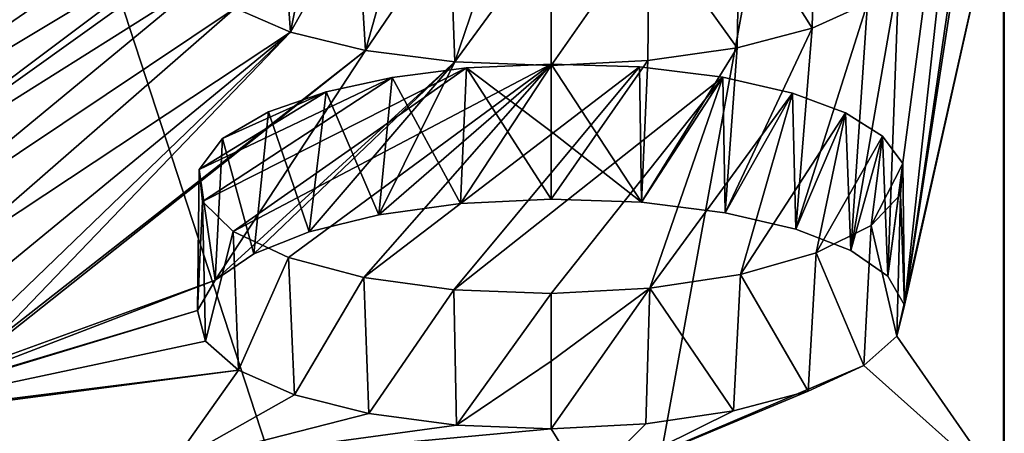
# Model space of a CAD drawing. Header units: millimetres. Extents: x -24 to 24, y 0 to 188.
# Tile 378 of 460: x -0.695 to 0, y 162.053 to 162.345. Entities that reach past the tile are written whole.
import ezdxf

# ---------------------------------------------------------------- set-up
doc = ezdxf.new("R2010")
doc.units = ezdxf.units.MM
doc.header["$LTSCALE"] = 58.620611
for name, color, linetype in [('169', 7, 'CONTINUOUS'), ('173', 7, 'CONTINUOUS'), ('447', 7, 'CONTINUOUS'), ('448', 7, 'CONTINUOUS'), ('454', 7, 'CONTINUOUS'), ('476', 7, 'CONTINUOUS'), ('477', 7, 'CONTINUOUS'), ('478', 7, 'CONTINUOUS'), ('479', 7, 'CONTINUOUS'), ('75', 7, 'CONTINUOUS'), ('76', 7, 'CONTINUOUS')]:
    doc.layers.add(name, color=color, linetype=linetype)

msp = doc.modelspace()

# ---------------------------------------------------------------- linework, layer by layer
at = {"layer": '169', "color": 7, "linetype": 'CONTINUOUS'}
for points in [[(0, 147.64197, 255.53095), (2.21484, 147.61118, 255.43329), (0, 178.70804, 246.0331), (0, 147.64197, 255.53095)], [(0, 178.70804, 246.0331), (2.21484, 147.61118, 255.43329), (2.23412, 178.67503, 245.93552), (0, 178.70804, 246.0331)]]:
    msp.add_3dface(points, dxfattribs=at)
at = {"layer": '173', "color": 7, "linetype": 'CONTINUOUS'}
for points in [[(0, 147.64197, 255.53095), (0, 178.70804, 246.0331), (-2.23417, 178.67503, 245.93551), (0, 147.64197, 255.53095)], [(-2.21484, 147.61118, 255.43329), (0, 147.64197, 255.53095), (-2.23417, 178.67503, 245.93551), (-2.21484, 147.61118, 255.43329)]]:
    msp.add_3dface(points, dxfattribs=at)
at = {"layer": '447', "color": 7, "linetype": 'CONTINUOUS'}
for points in [[(0.00045, 162.0127, 184.61749), (0.00045, 162.45793, 185.951), (0.07187, 162.38301, 185.71605), (0.00045, 162.0127, 184.61749)], [(0.00045, 161.90235, 184.30848), (0.00045, 162.0127, 184.61749), (0.07187, 162.38301, 185.71605), (0.00045, 161.90235, 184.30848)], [(0.00045, 161.90235, 184.30848), (0.07187, 162.38301, 185.71605), (0.07209, 162.13002, 184.95495), (0.00045, 161.90235, 184.30848)], [(0.08653, 161.90286, 184.31017), (0.00045, 161.90235, 184.30848), (0.07209, 162.13002, 184.95495), (0.08653, 161.90286, 184.31017)]]:
    msp.add_3dface(points, dxfattribs=at)
at = {"layer": '448', "color": 7, "linetype": 'CONTINUOUS'}
for points in [[(-0.07398, 162.37682, 185.69677), (0.00045, 162.78592, 187.04292), (-0.08173, 162.16419, 185.05495), (-0.07398, 162.37682, 185.69677)], [(-0.08173, 162.16419, 185.05495), (0.00045, 162.78592, 187.04292), (-0.0699, 162.1436, 184.99454), (-0.08173, 162.16419, 185.05495)], [(0.00045, 162.78592, 187.04292), (0.00045, 162.62565, 186.49584), (-0.0699, 162.1436, 184.99454), (0.00045, 162.78592, 187.04292)], [(0.00045, 162.62565, 186.49584), (0.00045, 162.60141, 186.41546), (-0.0699, 162.1436, 184.99454), (0.00045, 162.62565, 186.49584)], [(0.00045, 162.60141, 186.41546), (0.00045, 162.45793, 185.951), (-0.0699, 162.1436, 184.99454), (0.00045, 162.60141, 186.41546)], [(-0.89732, 162.20806, 185.21417), (-0.95955, 162.20926, 185.22204), (-0.39047, 162.55725, 186.27647), (-0.89732, 162.20806, 185.21417)], [(-0.39047, 162.55725, 186.27647), (-0.95955, 162.20926, 185.22204), (-0.73529, 162.35124, 185.63811), (-0.39047, 162.55725, 186.27647)], [(-0.89732, 162.20806, 185.21417), (-0.39047, 162.55725, 186.27647), (-0.55369, 162.41451, 185.82589), (-0.89732, 162.20806, 185.21417)], [(0.00045, 162.45793, 185.951), (0.00045, 162.0127, 184.61749), (-0.0754, 162.12183, 184.93108), (0.00045, 162.45793, 185.951)], [(-0.0699, 162.1436, 184.99454), (0.00045, 162.45793, 185.951), (-0.0754, 162.12183, 184.93108), (-0.0699, 162.1436, 184.99454)], [(-0.83758, 162.20162, 185.19114), (-0.89732, 162.20806, 185.21417), (-0.55369, 162.41451, 185.82589), (-0.83758, 162.20162, 185.19114)], [(-0.56864, 162.39412, 185.76277), (-0.83758, 162.20162, 185.19114), (-0.55369, 162.41451, 185.82589), (-0.56864, 162.39412, 185.76277)], [(-0.56501, 162.37314, 185.69733), (-0.83758, 162.20162, 185.19114), (-0.56864, 162.39412, 185.76277), (-0.56501, 162.37314, 185.69733)], [(-0.78628, 162.19042, 185.15482), (-0.83758, 162.20162, 185.19114), (-0.56501, 162.37314, 185.69733), (-0.78628, 162.19042, 185.15482)], [(-0.54279, 162.3534, 185.63531), (-0.78628, 162.19042, 185.15482), (-0.56501, 162.37314, 185.69733), (-0.54279, 162.3534, 185.63531)], [(-0.09609, 162.35672, 185.63469), (-0.07398, 162.37682, 185.69677), (-0.10802, 162.1822, 185.10816), (-0.09609, 162.35672, 185.63469)], [(-0.10802, 162.1822, 185.10816), (-0.07398, 162.37682, 185.69677), (-0.08173, 162.16419, 185.05495), (-0.10802, 162.1822, 185.10816)], [(-0.13518, 162.33909, 185.58076), (-0.09609, 162.35672, 185.63469), (-0.14673, 162.19728, 185.15311), (-0.13518, 162.33909, 185.58076)], [(-0.14673, 162.19728, 185.15311), (-0.09609, 162.35672, 185.63469), (-0.10802, 162.1822, 185.10816), (-0.14673, 162.19728, 185.15311)], [(-0.7469, 162.17548, 185.1084), (-0.78628, 162.19042, 185.15482), (-0.54279, 162.3534, 185.63531), (-0.7469, 162.17548, 185.1084)], [(-0.50369, 162.33638, 185.58135), (-0.7469, 162.17548, 185.1084), (-0.54279, 162.3534, 185.63531), (-0.50369, 162.33638, 185.58135)], [(-0.72106, 162.15775, 185.05479), (-0.7469, 162.17548, 185.1084), (-0.50369, 162.33638, 185.58135), (-0.72106, 162.15775, 185.05479)], [(-0.70988, 162.13788, 184.99595), (-0.72106, 162.15775, 185.05479), (-0.50369, 162.33638, 185.58135), (-0.70988, 162.13788, 184.99595)], [(-0.71518, 162.11647, 184.93381), (-0.70988, 162.13788, 184.99595), (-0.50369, 162.33638, 185.58135), (-0.71518, 162.11647, 184.93381)], [(-0.45065, 162.32338, 185.53955), (-0.71518, 162.11647, 184.93381), (-0.50369, 162.33638, 185.58135), (-0.45065, 162.32338, 185.53955)], [(-0.18825, 162.32529, 185.53907), (-0.13518, 162.33909, 185.58076), (-0.19663, 162.20892, 185.18828), (-0.18825, 162.32529, 185.53907)], [(-0.19663, 162.20892, 185.18828), (-0.13518, 162.33909, 185.58076), (-0.14673, 162.19728, 185.15311), (-0.19663, 162.20892, 185.18828)], [(-0.7383, 162.09536, 184.87376), (-0.71518, 162.11647, 184.93381), (-0.45065, 162.32338, 185.53955), (-0.7383, 162.09536, 184.87376)], [(-0.7383, 162.09536, 184.87376), (-0.45065, 162.32338, 185.53955), (-0.55688, 162.16127, 185.05743), (-0.7383, 162.09536, 184.87376)], [(-0.45065, 162.32338, 185.53955), (-0.38767, 162.31537, 185.51306), (-0.55688, 162.16127, 185.05743), (-0.45065, 162.32338, 185.53955)], [(-0.25131, 162.31635, 185.51279), (-0.18825, 162.32529, 185.53907), (-0.25566, 162.21628, 185.21113), (-0.25131, 162.31635, 185.51279)], [(-0.25566, 162.21628, 185.21113), (-0.18825, 162.32529, 185.53907), (-0.19663, 162.20892, 185.18828), (-0.25566, 162.21628, 185.21113)], [(-0.55688, 162.16127, 185.05743), (-0.38767, 162.31537, 185.51306), (-0.52943, 162.18001, 185.11154), (-0.55688, 162.16127, 185.05743)], [(-0.52943, 162.18001, 185.11154), (-0.38767, 162.31537, 185.51306), (-0.49033, 162.19544, 185.1557), (-0.52943, 162.18001, 185.11154)], [(-0.49033, 162.19544, 185.1557), (-0.38767, 162.31537, 185.51306), (-0.44131, 162.20738, 185.18944), (-0.49033, 162.19544, 185.1557)], [(-0.38767, 162.31537, 185.51306), (-0.31955, 162.31296, 185.5039), (-0.44131, 162.20738, 185.18944), (-0.38767, 162.31537, 185.51306)], [(-0.31955, 162.31296, 185.5039), (-0.25131, 162.31635, 185.51279), (-0.31955, 162.21851, 185.21913), (-0.31955, 162.31296, 185.5039)], [(-0.31955, 162.21851, 185.21913), (-0.25131, 162.31635, 185.51279), (-0.25566, 162.21628, 185.21113), (-0.31955, 162.21851, 185.21913)], [(-0.44131, 162.20738, 185.18944), (-0.31955, 162.31296, 185.5039), (-0.38356, 162.21535, 185.21138), (-0.44131, 162.20738, 185.18944)], [(-0.31955, 162.31296, 185.5039), (-0.31955, 162.21851, 185.21913), (-0.38356, 162.21535, 185.21138), (-0.31955, 162.31296, 185.5039)], [(-0.77771, 162.07663, 184.82183), (-0.7383, 162.09536, 184.87376), (-0.55688, 162.16127, 185.05743), (-0.77771, 162.07663, 184.82183)], [(-0.5692, 162.13998, 184.9955), (-0.77771, 162.07663, 184.82183), (-0.55688, 162.16127, 185.05743), (-0.5692, 162.13998, 184.9955)], [(-0.83047, 162.06171, 184.78194), (-0.77771, 162.07663, 184.82183), (-0.5692, 162.13998, 184.9955), (-0.83047, 162.06171, 184.78194)], [(-0.56362, 162.11824, 184.93188), (-0.83047, 162.06171, 184.78194), (-0.5692, 162.13998, 184.9955), (-0.56362, 162.11824, 184.93188)], [(-0.0754, 162.12183, 184.93108), (0.00045, 162.0127, 184.61749), (-0.09869, 162.10114, 184.87117), (-0.0754, 162.12183, 184.93108)], [(-0.54028, 162.09791, 184.87195), (-0.83047, 162.06171, 184.78194), (-0.56362, 162.11824, 184.93188), (-0.54028, 162.09791, 184.87195)], [(0.00045, 162.0127, 184.61749), (-0.29539, 162.01748, 184.63407), (-0.09869, 162.10114, 184.87117), (0.00045, 162.0127, 184.61749)], [(-0.09869, 162.10114, 184.87117), (-0.29539, 162.01748, 184.63407), (-0.13808, 162.0831, 184.81938), (-0.09869, 162.10114, 184.87117)], [(-0.87044, 162.05452, 184.76378), (-0.83047, 162.06171, 184.78194), (-0.54028, 162.09791, 184.87195), (-0.87044, 162.05452, 184.76378)], [(-0.58722, 162.03167, 184.68361), (-0.87044, 162.05452, 184.76378), (-0.54028, 162.09791, 184.87195), (-0.58722, 162.03167, 184.68361)], [(-0.50088, 162.08046, 184.82007), (-0.58722, 162.03167, 184.68361), (-0.54028, 162.09791, 184.87195), (-0.50088, 162.08046, 184.82007)], [(-0.4483, 162.06717, 184.78002), (-0.58722, 162.03167, 184.68361), (-0.50088, 162.08046, 184.82007), (-0.4483, 162.06717, 184.78002)], [(-0.13808, 162.0831, 184.81938), (-0.29539, 162.01748, 184.63407), (-0.19068, 162.06903, 184.7795), (-0.13808, 162.0831, 184.81938)], [(-0.38635, 162.05899, 184.75469), (-0.58722, 162.03167, 184.68361), (-0.4483, 162.06717, 184.78002), (-0.38635, 162.05899, 184.75469)], [(-0.19068, 162.06903, 184.7795), (-0.29539, 162.01748, 184.63407), (-0.25268, 162.05995, 184.7544), (-0.19068, 162.06903, 184.7795)], [(-0.31955, 162.05652, 184.74594), (-0.58722, 162.03167, 184.68361), (-0.38635, 162.05899, 184.75469), (-0.31955, 162.05652, 184.74594)], [(-0.25268, 162.05995, 184.7544), (-0.29539, 162.01748, 184.63407), (-0.31955, 162.05652, 184.74594), (-0.25268, 162.05995, 184.7544)], [(-0.87044, 162.05452, 184.76378), (-0.58722, 162.03167, 184.68361), (-0.95955, 161.94733, 184.4658), (-0.87044, 162.05452, 184.76378)], [(-0.29539, 162.01748, 184.63407), (-0.58722, 162.03167, 184.68361), (-0.31955, 162.05652, 184.74594), (-0.29539, 162.01748, 184.63407)]]:
    msp.add_3dface(points, dxfattribs=at)
at = {"layer": '454', "color": 7, "linetype": 'CONTINUOUS'}
for points in [[(-0.43189, 162.30446, 185.16406), (-0.37923, 162.31113, 185.18234), (-0.56566, 162.21697, 184.91153), (-0.43189, 162.30446, 185.16406)], [(-0.56566, 162.21697, 184.91153), (-0.37923, 162.31113, 185.18234), (-0.54408, 162.19572, 184.84895), (-0.56566, 162.21697, 184.91153)], [(-0.37923, 162.31113, 185.18234), (-0.31953, 162.3139, 185.18905), (-0.54408, 162.19572, 184.84895), (-0.37923, 162.31113, 185.18234)], [(-0.54408, 162.19572, 184.84895), (-0.31953, 162.3139, 185.18905), (-0.50513, 162.17734, 184.79436), (-0.54408, 162.19572, 184.84895)], [(-0.50513, 162.17734, 184.79436), (-0.31953, 162.3139, 185.18905), (-0.45186, 162.16327, 184.75201), (-0.50513, 162.17734, 184.79436)], [(-0.31953, 162.3139, 185.18905), (-0.25726, 162.31179, 185.18145), (-0.45186, 162.16327, 184.75201), (-0.31953, 162.3139, 185.18905)], [(-0.45186, 162.16327, 184.75201), (-0.25726, 162.31179, 185.18145), (-0.38835, 162.15457, 184.72515), (-0.45186, 162.16327, 184.75201)], [(-0.25726, 162.31179, 185.18145), (-0.19822, 162.30459, 185.15906), (-0.38835, 162.15457, 184.72515), (-0.25726, 162.31179, 185.18145)], [(-0.47835, 162.29432, 185.13553), (-0.43189, 162.30446, 185.16406), (-0.56821, 162.23945, 184.97726), (-0.47835, 162.29432, 185.13553)], [(-0.56821, 162.23945, 184.97726), (-0.43189, 162.30446, 185.16406), (-0.56566, 162.21697, 184.91153), (-0.56821, 162.23945, 184.97726)], [(-0.19822, 162.30459, 185.15906), (-0.31953, 162.15194, 184.71585), (-0.38835, 162.15457, 184.72515), (-0.19822, 162.30459, 185.15906)], [(-0.24996, 162.15563, 184.72504), (-0.31953, 162.15194, 184.71585), (-0.19822, 162.30459, 185.15906), (-0.24996, 162.15563, 184.72504)], [(-0.14903, 162.29336, 185.12511), (-0.24996, 162.15563, 184.72504), (-0.19822, 162.30459, 185.15906), (-0.14903, 162.29336, 185.12511)], [(-0.55152, 162.26144, 185.04114), (-0.47835, 162.29432, 185.13553), (-0.56821, 162.23945, 184.97726), (-0.55152, 162.26144, 185.04114)], [(-0.51913, 162.28026, 185.09537), (-0.47835, 162.29432, 185.13553), (-0.55152, 162.26144, 185.04114), (-0.51913, 162.28026, 185.09537)], [(-0.18588, 162.16543, 184.7522), (-0.24996, 162.15563, 184.72504), (-0.14903, 162.29336, 185.12511), (-0.18588, 162.16543, 184.7522)], [(-0.11165, 162.27939, 185.08341), (-0.18588, 162.16543, 184.7522), (-0.14903, 162.29336, 185.12511), (-0.11165, 162.27939, 185.08341)], [(-0.13237, 162.18057, 184.79517), (-0.18588, 162.16543, 184.7522), (-0.11165, 162.27939, 185.08341), (-0.13237, 162.18057, 184.79517)], [(-0.08545, 162.26302, 185.035), (-0.13237, 162.18057, 184.79517), (-0.11165, 162.27939, 185.08341), (-0.08545, 162.26302, 185.035)], [(-0.09363, 162.19984, 184.85059), (-0.13237, 162.18057, 184.79517), (-0.08545, 162.26302, 185.035), (-0.09363, 162.19984, 184.85059)], [(-0.07111, 162.24379, 184.97846), (-0.09363, 162.19984, 184.85059), (-0.08545, 162.26302, 185.035), (-0.07111, 162.24379, 184.97846)], [(-0.07275, 162.22173, 184.91406), (-0.09363, 162.19984, 184.85059), (-0.07111, 162.24379, 184.97846), (-0.07275, 162.22173, 184.91406)]]:
    msp.add_3dface(points, dxfattribs=at)
at = {"layer": '476', "color": 7, "linetype": 'CONTINUOUS'}
for points in [[(-0.38356, 162.21535, 185.21138), (-0.37923, 162.31113, 185.18234), (-0.43189, 162.30446, 185.16406), (-0.38356, 162.21535, 185.21138)], [(-0.38356, 162.21535, 185.21138), (-0.31955, 162.21851, 185.21913), (-0.37923, 162.31113, 185.18234), (-0.38356, 162.21535, 185.21138)], [(-0.31953, 162.3139, 185.18905), (-0.37923, 162.31113, 185.18234), (-0.31954, 162.2662, 185.20409), (-0.31953, 162.3139, 185.18905)], [(-0.37923, 162.31113, 185.18234), (-0.31955, 162.21851, 185.21913), (-0.31954, 162.2662, 185.20409), (-0.37923, 162.31113, 185.18234)], [(-0.44131, 162.20738, 185.18944), (-0.43189, 162.30446, 185.16406), (-0.47835, 162.29432, 185.13553), (-0.44131, 162.20738, 185.18944)], [(-0.44131, 162.20738, 185.18944), (-0.38356, 162.21535, 185.21138), (-0.43189, 162.30446, 185.16406), (-0.44131, 162.20738, 185.18944)], [(-0.49033, 162.19544, 185.1557), (-0.47835, 162.29432, 185.13553), (-0.51913, 162.28026, 185.09537), (-0.49033, 162.19544, 185.1557)], [(-0.49033, 162.19544, 185.1557), (-0.44131, 162.20738, 185.18944), (-0.47835, 162.29432, 185.13553), (-0.49033, 162.19544, 185.1557)], [(-0.52943, 162.18001, 185.11154), (-0.51913, 162.28026, 185.09537), (-0.55152, 162.26144, 185.04114), (-0.52943, 162.18001, 185.11154)], [(-0.52943, 162.18001, 185.11154), (-0.49033, 162.19544, 185.1557), (-0.51913, 162.28026, 185.09537), (-0.52943, 162.18001, 185.11154)], [(-0.55688, 162.16127, 185.05743), (-0.55152, 162.26144, 185.04114), (-0.56821, 162.23945, 184.97726), (-0.55688, 162.16127, 185.05743)], [(-0.55688, 162.16127, 185.05743), (-0.52943, 162.18001, 185.11154), (-0.55152, 162.26144, 185.04114), (-0.55688, 162.16127, 185.05743)], [(-0.5692, 162.13998, 184.9955), (-0.55688, 162.16127, 185.05743), (-0.56821, 162.23945, 184.97726), (-0.5692, 162.13998, 184.9955)], [(-0.5692, 162.13998, 184.9955), (-0.56821, 162.23945, 184.97726), (-0.56566, 162.21697, 184.91153), (-0.5692, 162.13998, 184.9955)], [(-0.56362, 162.11824, 184.93188), (-0.5692, 162.13998, 184.9955), (-0.56566, 162.21697, 184.91153), (-0.56362, 162.11824, 184.93188)], [(-0.56362, 162.11824, 184.93188), (-0.56566, 162.21697, 184.91153), (-0.54408, 162.19572, 184.84895), (-0.56362, 162.11824, 184.93188)], [(-0.54028, 162.09791, 184.87195), (-0.56362, 162.11824, 184.93188), (-0.54408, 162.19572, 184.84895), (-0.54028, 162.09791, 184.87195)], [(-0.54028, 162.09791, 184.87195), (-0.54408, 162.19572, 184.84895), (-0.50513, 162.17734, 184.79436), (-0.54028, 162.09791, 184.87195)], [(-0.50088, 162.08046, 184.82007), (-0.54028, 162.09791, 184.87195), (-0.50513, 162.17734, 184.79436), (-0.50088, 162.08046, 184.82007)], [(-0.50088, 162.08046, 184.82007), (-0.50513, 162.17734, 184.79436), (-0.45186, 162.16327, 184.75201), (-0.50088, 162.08046, 184.82007)], [(-0.4483, 162.06717, 184.78002), (-0.50088, 162.08046, 184.82007), (-0.45186, 162.16327, 184.75201), (-0.4483, 162.06717, 184.78002)], [(-0.4483, 162.06717, 184.78002), (-0.45186, 162.16327, 184.75201), (-0.38835, 162.15457, 184.72515), (-0.4483, 162.06717, 184.78002)], [(-0.38635, 162.05899, 184.75469), (-0.4483, 162.06717, 184.78002), (-0.38835, 162.15457, 184.72515), (-0.38635, 162.05899, 184.75469)], [(-0.31953, 162.15194, 184.71585), (-0.38635, 162.05899, 184.75469), (-0.38835, 162.15457, 184.72515), (-0.31953, 162.15194, 184.71585)], [(-0.38635, 162.05899, 184.75469), (-0.31953, 162.15194, 184.71585), (-0.31954, 162.10423, 184.73089), (-0.38635, 162.05899, 184.75469)], [(-0.31955, 162.05652, 184.74594), (-0.38635, 162.05899, 184.75469), (-0.31954, 162.10423, 184.73089), (-0.31955, 162.05652, 184.74594)]]:
    msp.add_3dface(points, dxfattribs=at)
at = {"layer": '477', "color": 7, "linetype": 'CONTINUOUS'}
for points in [[(-0.25566, 162.21628, 185.21113), (-0.31953, 162.3139, 185.18905), (-0.31954, 162.2662, 185.20409), (-0.25566, 162.21628, 185.21113)], [(-0.25566, 162.21628, 185.21113), (-0.25726, 162.31179, 185.18145), (-0.31953, 162.3139, 185.18905), (-0.25566, 162.21628, 185.21113)], [(-0.25566, 162.21628, 185.21113), (-0.19822, 162.30459, 185.15906), (-0.25726, 162.31179, 185.18145), (-0.25566, 162.21628, 185.21113)], [(-0.25566, 162.21628, 185.21113), (-0.19663, 162.20892, 185.18828), (-0.19822, 162.30459, 185.15906), (-0.25566, 162.21628, 185.21113)], [(-0.19663, 162.20892, 185.18828), (-0.14903, 162.29336, 185.12511), (-0.19822, 162.30459, 185.15906), (-0.19663, 162.20892, 185.18828)], [(-0.19663, 162.20892, 185.18828), (-0.14673, 162.19728, 185.15311), (-0.14903, 162.29336, 185.12511), (-0.19663, 162.20892, 185.18828)], [(-0.14673, 162.19728, 185.15311), (-0.11165, 162.27939, 185.08341), (-0.14903, 162.29336, 185.12511), (-0.14673, 162.19728, 185.15311)], [(-0.14673, 162.19728, 185.15311), (-0.10802, 162.1822, 185.10816), (-0.11165, 162.27939, 185.08341), (-0.14673, 162.19728, 185.15311)], [(-0.10802, 162.1822, 185.10816), (-0.08545, 162.26302, 185.035), (-0.11165, 162.27939, 185.08341), (-0.10802, 162.1822, 185.10816)], [(-0.31955, 162.21851, 185.21913), (-0.25566, 162.21628, 185.21113), (-0.31954, 162.2662, 185.20409), (-0.31955, 162.21851, 185.21913)], [(-0.10802, 162.1822, 185.10816), (-0.08173, 162.16419, 185.05495), (-0.08545, 162.26302, 185.035), (-0.10802, 162.1822, 185.10816)], [(-0.08173, 162.16419, 185.05495), (-0.07111, 162.24379, 184.97846), (-0.08545, 162.26302, 185.035), (-0.08173, 162.16419, 185.05495)], [(-0.08173, 162.16419, 185.05495), (-0.0699, 162.1436, 184.99454), (-0.07111, 162.24379, 184.97846), (-0.08173, 162.16419, 185.05495)], [(-0.0699, 162.1436, 184.99454), (-0.07275, 162.22173, 184.91406), (-0.07111, 162.24379, 184.97846), (-0.0699, 162.1436, 184.99454)], [(-0.0754, 162.12183, 184.93108), (-0.09363, 162.19984, 184.85059), (-0.07275, 162.22173, 184.91406), (-0.0754, 162.12183, 184.93108)], [(-0.0699, 162.1436, 184.99454), (-0.0754, 162.12183, 184.93108), (-0.07275, 162.22173, 184.91406), (-0.0699, 162.1436, 184.99454)], [(-0.09869, 162.10114, 184.87117), (-0.13237, 162.18057, 184.79517), (-0.09363, 162.19984, 184.85059), (-0.09869, 162.10114, 184.87117)], [(-0.0754, 162.12183, 184.93108), (-0.09869, 162.10114, 184.87117), (-0.09363, 162.19984, 184.85059), (-0.0754, 162.12183, 184.93108)], [(-0.13808, 162.0831, 184.81938), (-0.18588, 162.16543, 184.7522), (-0.13237, 162.18057, 184.79517), (-0.13808, 162.0831, 184.81938)], [(-0.09869, 162.10114, 184.87117), (-0.13808, 162.0831, 184.81938), (-0.13237, 162.18057, 184.79517), (-0.09869, 162.10114, 184.87117)], [(-0.19068, 162.06903, 184.7795), (-0.24996, 162.15563, 184.72504), (-0.18588, 162.16543, 184.7522), (-0.19068, 162.06903, 184.7795)], [(-0.13808, 162.0831, 184.81938), (-0.19068, 162.06903, 184.7795), (-0.18588, 162.16543, 184.7522), (-0.13808, 162.0831, 184.81938)], [(-0.25268, 162.05995, 184.7544), (-0.31955, 162.05652, 184.74594), (-0.24996, 162.15563, 184.72504), (-0.25268, 162.05995, 184.7544)], [(-0.24996, 162.15563, 184.72504), (-0.31955, 162.05652, 184.74594), (-0.31954, 162.10423, 184.73089), (-0.24996, 162.15563, 184.72504)], [(-0.31953, 162.15194, 184.71585), (-0.24996, 162.15563, 184.72504), (-0.31954, 162.10423, 184.73089), (-0.31953, 162.15194, 184.71585)], [(-0.19068, 162.06903, 184.7795), (-0.25268, 162.05995, 184.7544), (-0.24996, 162.15563, 184.72504), (-0.19068, 162.06903, 184.7795)]]:
    msp.add_3dface(points, dxfattribs=at)
at = {"layer": '478', "color": 7, "linetype": 'CONTINUOUS'}
for points in [[(-0.50369, 162.33638, 185.58135), (-0.54279, 162.3534, 185.63531), (-0.51073, 162.43417, 185.55893), (-0.50369, 162.33638, 185.58135)], [(-0.50369, 162.33638, 185.58135), (-0.51073, 162.43417, 185.55893), (-0.48544, 162.42641, 185.53417), (-0.50369, 162.33638, 185.58135)], [(-0.50369, 162.33638, 185.58135), (-0.48544, 162.42641, 185.53417), (-0.45664, 162.41988, 185.51313), (-0.50369, 162.33638, 185.58135)], [(-0.45065, 162.32338, 185.53955), (-0.50369, 162.33638, 185.58135), (-0.45664, 162.41988, 185.51313), (-0.45065, 162.32338, 185.53955)], [(-0.45065, 162.32338, 185.53955), (-0.45664, 162.41988, 185.51313), (-0.42496, 162.41472, 185.49627), (-0.45065, 162.32338, 185.53955)], [(-0.45065, 162.32338, 185.53955), (-0.42496, 162.41472, 185.49627), (-0.39108, 162.41103, 185.48395), (-0.45065, 162.32338, 185.53955)], [(-0.38767, 162.31537, 185.51306), (-0.45065, 162.32338, 185.53955), (-0.39108, 162.41103, 185.48395), (-0.38767, 162.31537, 185.51306)], [(-0.38767, 162.31537, 185.51306), (-0.39108, 162.41103, 185.48395), (-0.35569, 162.40889, 185.47641), (-0.38767, 162.31537, 185.51306)], [(-0.31953, 162.40834, 185.47383), (-0.38767, 162.31537, 185.51306), (-0.35569, 162.40889, 185.47641), (-0.31953, 162.40834, 185.47383)], [(-0.31955, 162.31296, 185.5039), (-0.38767, 162.31537, 185.51306), (-0.31953, 162.40834, 185.47383), (-0.31955, 162.31296, 185.5039)]]:
    msp.add_3dface(points, dxfattribs=at)
at = {"layer": '479', "color": 7, "linetype": 'CONTINUOUS'}
for points in [[(-0.13518, 162.33909, 185.58076), (-0.18653, 162.421, 185.51001), (-0.13313, 162.43517, 185.55282), (-0.13518, 162.33909, 185.58076)], [(-0.09609, 162.35672, 185.63469), (-0.13518, 162.33909, 185.58076), (-0.13313, 162.43517, 185.55282), (-0.09609, 162.35672, 185.63469)], [(-0.18825, 162.32529, 185.53907), (-0.25033, 162.41182, 185.48298), (-0.18653, 162.421, 185.51001), (-0.18825, 162.32529, 185.53907)], [(-0.13518, 162.33909, 185.58076), (-0.18825, 162.32529, 185.53907), (-0.18653, 162.421, 185.51001), (-0.13518, 162.33909, 185.58076)], [(-0.25131, 162.31635, 185.51279), (-0.31955, 162.31296, 185.5039), (-0.25033, 162.41182, 185.48298), (-0.25131, 162.31635, 185.51279)], [(-0.31955, 162.31296, 185.5039), (-0.31953, 162.40834, 185.47383), (-0.25033, 162.41182, 185.48298), (-0.31955, 162.31296, 185.5039)], [(-0.18825, 162.32529, 185.53907), (-0.25131, 162.31635, 185.51279), (-0.25033, 162.41182, 185.48298), (-0.18825, 162.32529, 185.53907)]]:
    msp.add_3dface(points, dxfattribs=at)
at = {"layer": '75', "color": 7, "linetype": 'CONTINUOUS'}
for points in [[(0.4827, 160.41395, 24.2452), (0.95523, 160.30645, 24.23118), (0, 163.75491, 24.25), (0.4827, 160.41395, 24.2452)], [(0, 163.75491, 24.25), (0.95523, 160.30645, 24.23118), (1.07918, 163.75247, 24.22598), (0, 163.75491, 24.25)], [(0, 160.45, 24.25), (0.4827, 160.41395, 24.2452), (0, 163.75491, 24.25), (0, 160.45, 24.25)], [(0, 163.36449, -24.25), (1.12475, 163.36449, -24.2239), (0, 151.1, -24.25), (0, 163.36449, -24.25)], [(0, 151.1, -24.25), (1.12475, 163.36449, -24.2239), (2.23751, 151.1, -24.14655), (0, 151.1, -24.25)]]:
    msp.add_3dface(points, dxfattribs=at)
at = {"layer": '76', "color": 7, "linetype": 'CONTINUOUS'}
for points in [[(0, 160.45, 24.25), (0, 163.75491, 24.25), (-1.07885, 163.75252, 24.22599), (0, 160.45, 24.25)], [(0, 160.45, 24.25), (-1.07885, 163.75252, 24.22599), (-0.4827, 160.41395, 24.2452), (0, 160.45, 24.25)], [(-0.4827, 160.41395, 24.2452), (-1.07885, 163.75252, 24.22599), (-0.95523, 160.30645, 24.23118), (-0.4827, 160.41395, 24.2452)], [(0, 163.36449, -24.25), (0, 151.1, -24.25), (-2.23751, 151.1, -24.14655), (0, 163.36449, -24.25)], [(0, 163.36449, -24.25), (-2.23751, 151.1, -24.14655), (-1.12475, 163.36449, -24.2239), (0, 163.36449, -24.25)]]:
    msp.add_3dface(points, dxfattribs=at)

doc.saveas('drawing.dxf')
